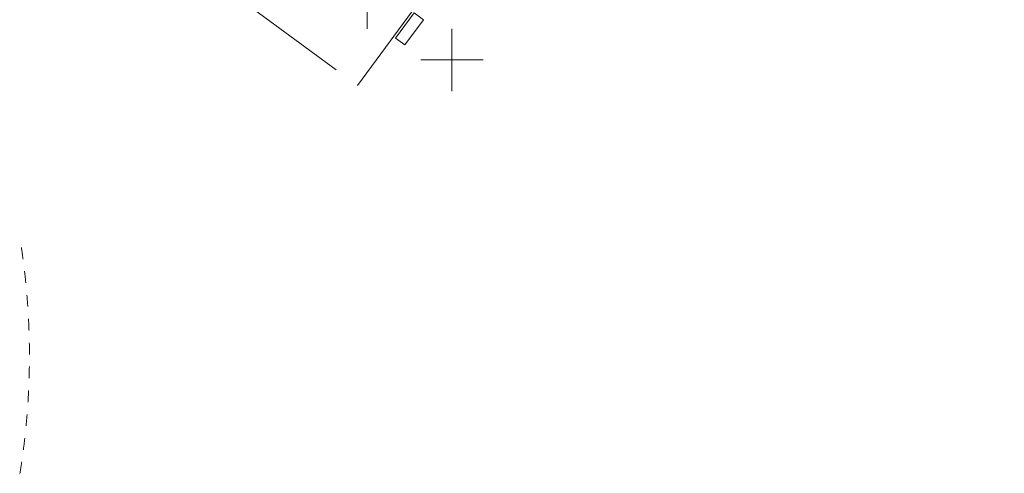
# Model space of a CAD drawing. Header units: metres. Extents: x 135583 to 135939, y 457896 to 458258.
# Tile 449 of 599: x 135766.92 to 135782.69, y 458035.22 to 458042.49. Entities that reach past the tile are written whole.
import ezdxf

# ---------------------------------------------------------------- set-up
doc = ezdxf.new("R2010")
doc.units = ezdxf.units.M
doc.linetypes.add('Hidden', pattern=[4, 2, -2])
doc.layers.add('NIEUWE INSTALLATIE', color=250, linetype='Continuous', lineweight=0)

msp = doc.modelspace()

# ---------------------------------------------------------------- linework, layer by layer
at = {"layer": 'NIEUWE INSTALLATIE', "linetype": 'Hidden'}
for p, q in [((135772.33, 458041.437), (135782.691, 458055.54)), ((135772.33, 458041.437), (135782.691, 458055.54)), ((135763.929, 458047.609), (135772.33, 458041.437)), ((135763.929, 458047.609), (135772.33, 458041.437))]:
    msp.add_line(p, q, dxfattribs=at)
at = {"layer": 'NIEUWE INSTALLATIE'}
for p, q in [((135772.485, 458042.341), (135772.485, 458043.341)), ((135772.941, 458042.196), (135773.237, 458042.599)), ((135773.387, 458042.489), (135773.237, 458042.599)), ((135773.387, 458042.489), (135773.091, 458042.086)), ((135773.843, 458041.344), (135773.843, 458042.344)), ((135772.941, 458042.196), (135773.091, 458042.086)), ((135773.343, 458041.844), (135774.343, 458041.844))]:
    msp.add_line(p, q, dxfattribs=at)
at = {"layer": 'NIEUWE INSTALLATIE', "linetype": 'Hidden'}
for start, end in [(7.5633, 8.4748), (7.5633, 8.4748), (7.5633, 8.4748), (7.5633, 8.4748), (5.6978, 6.6087), (5.6978, 6.6087), (5.6978, 6.6087), (5.6978, 6.6087), (3.8323, 4.7426), (3.8323, 4.7426), (3.8323, 4.7426), (3.8323, 4.7426), (1.9669, 2.8765), (1.9669, 2.8765), (1.9669, 2.8765), (1.9669, 2.8765), (0.1015, 1.0104), (0.1015, 1.0104), (0.1015, 1.0104), (0.1015, 1.0104), (358.2363, 359.1443), (358.2363, 359.1443), (358.2363, 359.1443), (358.2363, 359.1443), (356.3711, 357.2783), (356.3711, 357.2783), (356.3711, 357.2783), (356.3711, 357.2783), (354.5061, 355.4122), (354.5061, 355.4122), (354.5061, 355.4122), (354.5061, 355.4122), (352.6412, 353.5461), (352.6412, 353.5461), (352.6412, 353.5461), (352.6412, 353.5461), (350.7764, 351.68), (350.7764, 351.68), (350.7764, 351.68), (350.7764, 351.68)]:
    msp.add_arc((135755.309, 458037.103), 11.767, start, end, dxfattribs=at)

doc.saveas('drawing.dxf')
